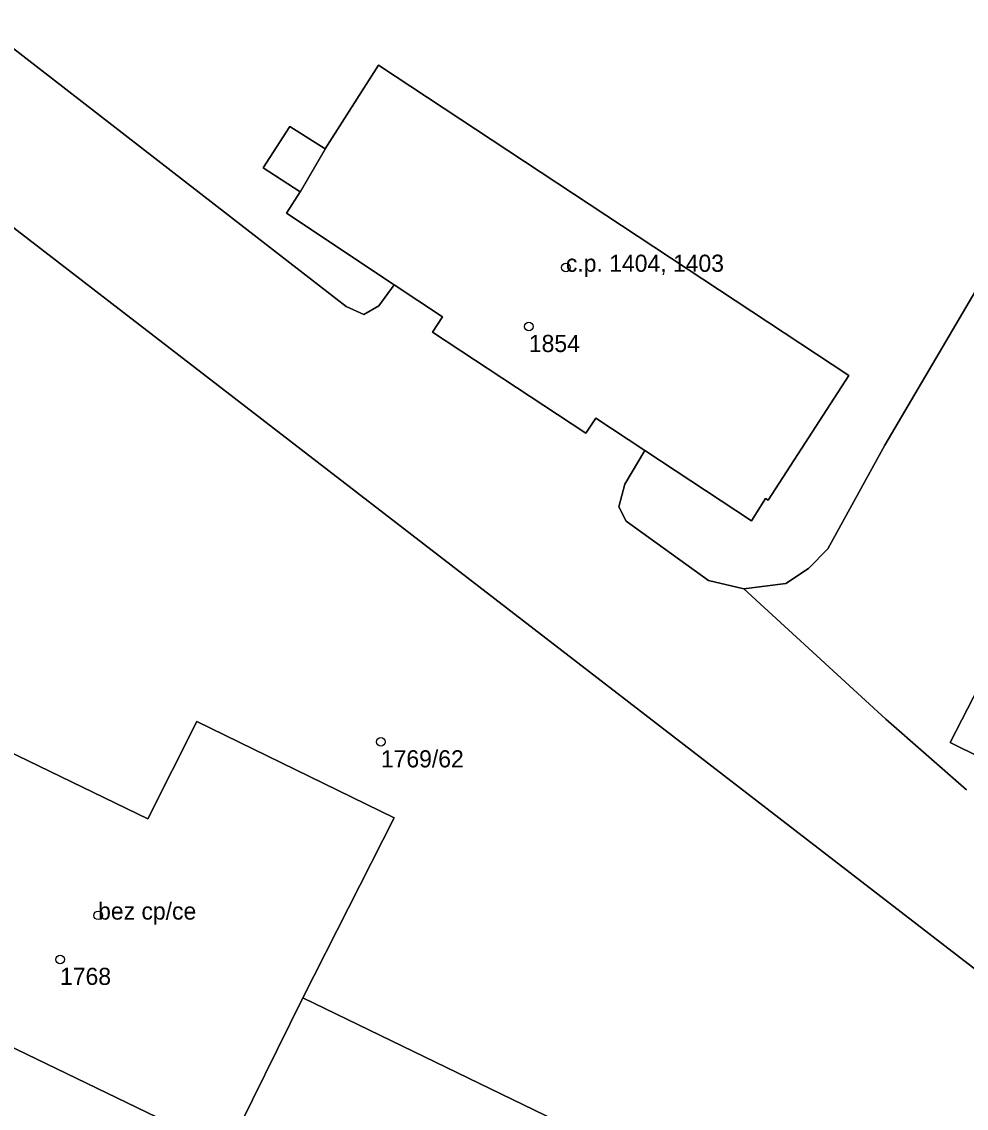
# Model space of a CAD drawing. Extents: x -878211 to -870363, y -1058464 to -1052522.
# Drawn here: x -875082.1 to -875027.1, y -1055531.5 to -1055468.1 of the extents above; entities that cross this region are included whole.
import ezdxf

# ---------------------------------------------------------------- set-up
doc = ezdxf.new("R2010")
doc.units = 0
for name, color, linetype in [('Vrstva 50', 7, 'Continuous'), ('Vrstva 51', 7, 'Continuous'), ('Vrstva 52', 7, 'Continuous')]:
    doc.layers.add(name, color=color, linetype=linetype)

msp = doc.modelspace()

# ---------------------------------------------------------------- linework, layer by layer
at = {"layer": 'Vrstva 50'}
for centre in [(-875050.4, -1055482.40994), (-875052.56, -1055485.84994), (-875061.19, -1055510.07994), (-875077.68, -1055520.19994), (-875079.9, -1055522.76994)]:
    msp.add_circle(centre, 0.25, dxfattribs=at)
at = {"layer": 'Vrstva 51'}
for points in [[(-875014.03, -1055532.99), (-875109.6, -1055459.26)], [(-875109.6, -1055459.26), (-875014.03, -1055532.99), (-875008.02, -1055538.96), (-875006.91, -1055543.07), (-875007.47, -1055545.93), (-875007.26, -1055550.68), (-875005.96, -1055561.12), (-875005.42, -1055563.43), (-875004.37, -1055565.87), (-875002.11, -1055568.87), (-874998.66, -1055572.37), (-874998.35, -1055574.31), (-874993.25, -1055589.38), (-874990.26, -1055595.18), (-874987.76, -1055599.27), (-874981.41, -1055608.01), (-874976.99, -1055612.78)], [(-875084.6, -1055468.12), (-875063.21, -1055484.69), (-875062.18, -1055485.15), (-875061.31, -1055484.65), (-875060.42, -1055483.41), (-875066.7, -1055479.24), (-875065.9, -1055477.99), (-875068.06, -1055476.59), (-875066.5, -1055474.18), (-875064.44, -1055475.49), (-875061.32, -1055470.6), (-875033.9, -1055488.71), (-875038.61, -1055495.98), (-875038.75, -1055495.89), (-875039.58, -1055497.19), (-875045.8, -1055493.08), (-875046.96, -1055495.05), (-875047.31, -1055496.36), (-875046.88, -1055497.2), (-875042.08, -1055500.67), (-875040.02, -1055501.15), (-875037.58, -1055500.85), (-875036.26, -1055499.96), (-875035.13, -1055498.81), (-875031.8, -1055492.77), (-875018.59, -1055470.33)], [(-875027.04, -1055512.87), (-875031.75, -1055508.76), (-875040.02, -1055501.15), (-875042.08, -1055500.67), (-875046.88, -1055497.2), (-875047.31, -1055496.36), (-875046.96, -1055495.05), (-875045.8, -1055493.08), (-875048.65, -1055491.19), (-875049.23, -1055492.07), (-875058.18, -1055486.18), (-875057.59, -1055485.28), (-875060.42, -1055483.41), (-875061.31, -1055484.65), (-875062.18, -1055485.15), (-875063.21, -1055484.69), (-875084.6, -1055468.12)], [(-875018.59, -1055470.33), (-875031.8, -1055492.77), (-875035.13, -1055498.81), (-875036.26, -1055499.96), (-875037.58, -1055500.85), (-875040.02, -1055501.15), (-875031.75, -1055508.76), (-875027.04, -1055512.87)], [(-875024.34, -1055511.93), (-875027.99, -1055510.11), (-875024.93, -1055504.19)], [(-875085.59, -1055509.34), (-875074.79, -1055514.57), (-875071.93, -1055508.9), (-875060.42, -1055514.51), (-875065.75, -1055525.02), (-875029.74, -1055542.48)], [(-875047.66, -1055548.79), (-875046.75, -1055546.92), (-875058.83, -1055541.11), (-875059.84, -1055543.2), (-875062.58, -1055541.9), (-875061.59, -1055539.75), (-875063.52, -1055538.87), (-875070.79, -1055535.28), (-875070.15, -1055533.95), (-875092.41, -1055523.2)]]:
    msp.add_lwpolyline(points, dxfattribs=at)
for points in [[(-875060.42, -1055483.41), (-875057.59, -1055485.28), (-875058.18, -1055486.18), (-875049.23, -1055492.07), (-875048.65, -1055491.19), (-875045.8, -1055493.08), (-875039.58, -1055497.19), (-875038.75, -1055495.89), (-875038.61, -1055495.98), (-875033.9, -1055488.71), (-875061.32, -1055470.6), (-875064.44, -1055475.49), (-875066.5, -1055474.18), (-875068.06, -1055476.59), (-875065.9, -1055477.99), (-875066.7, -1055479.24)], [(-875024.34, -1055511.93), (-875021.39, -1055505.95), (-875024.93, -1055504.19), (-875027.99, -1055510.11)], [(-875070.15, -1055533.95), (-875065.75, -1055525.02), (-875060.42, -1055514.51), (-875071.93, -1055508.9), (-875074.79, -1055514.57), (-875085.59, -1055509.34), (-875092.41, -1055523.2)], [(-875070.15, -1055533.95), (-875070.79, -1055535.28), (-875063.52, -1055538.87), (-875061.59, -1055539.75), (-875062.58, -1055541.9), (-875059.84, -1055543.2), (-875058.83, -1055541.11), (-875046.75, -1055546.92), (-875047.66, -1055548.79), (-875044.89, -1055550.16), (-875043.99, -1055548.29), (-875042.42, -1055549.1), (-875034.76, -1055552.73), (-875034.55, -1055552.29), (-875033.2, -1055552.93), (-875031.87, -1055550.18), (-875033.18, -1055549.54), (-875029.74, -1055542.48), (-875065.75, -1055525.02)]]:
    msp.add_lwpolyline(points, close=True, dxfattribs=at)
at = {"layer": 'Vrstva 52'}
for points in [[(-875038.61, -1055495.98), (-875033.9, -1055488.71), (-875061.32, -1055470.6), (-875064.44, -1055475.49), (-875065.9, -1055477.99), (-875066.7, -1055479.24), (-875060.42, -1055483.41), (-875057.59, -1055485.28), (-875058.18, -1055486.18), (-875049.23, -1055492.07), (-875048.65, -1055491.19), (-875045.8, -1055493.08), (-875039.58, -1055497.19), (-875038.75, -1055495.89)], [(-875024.93, -1055504.19), (-875027.99, -1055510.11), (-875024.34, -1055511.93), (-875021.39, -1055505.95)], [(-875060.42, -1055514.51), (-875071.93, -1055508.9), (-875074.79, -1055514.57), (-875085.59, -1055509.34), (-875092.41, -1055523.2), (-875070.15, -1055533.95), (-875065.75, -1055525.02)], [(-875033.18, -1055549.54), (-875029.74, -1055542.48), (-875065.75, -1055525.02), (-875070.15, -1055533.95), (-875070.79, -1055535.28), (-875063.52, -1055538.87), (-875061.59, -1055539.75), (-875062.58, -1055541.9), (-875059.84, -1055543.2), (-875058.83, -1055541.11), (-875046.75, -1055546.92), (-875047.66, -1055548.79), (-875044.89, -1055550.16), (-875043.99, -1055548.29), (-875042.42, -1055549.1), (-875034.76, -1055552.73), (-875034.55, -1055552.29), (-875033.2, -1055552.93), (-875031.87, -1055550.18)]]:
    msp.add_lwpolyline(points, close=True, dxfattribs=at)

# ---------------------------------------------------------------- texts
at = {"layer": 'Vrstva 50'}
for s, p in [('c.p. 1404, 1403', (-875050.4, -1055482.659)), ('1854', (-875052.56, -1055487.339)), ('1769/62', (-875061.19, -1055511.569)), ('bez cp/ce', (-875077.68, -1055520.45)), ('1768', (-875079.9, -1055524.259))]:
    msp.add_text(s, height=0.999996, dxfattribs=at).set_placement(p)

doc.saveas('drawing.dxf')
